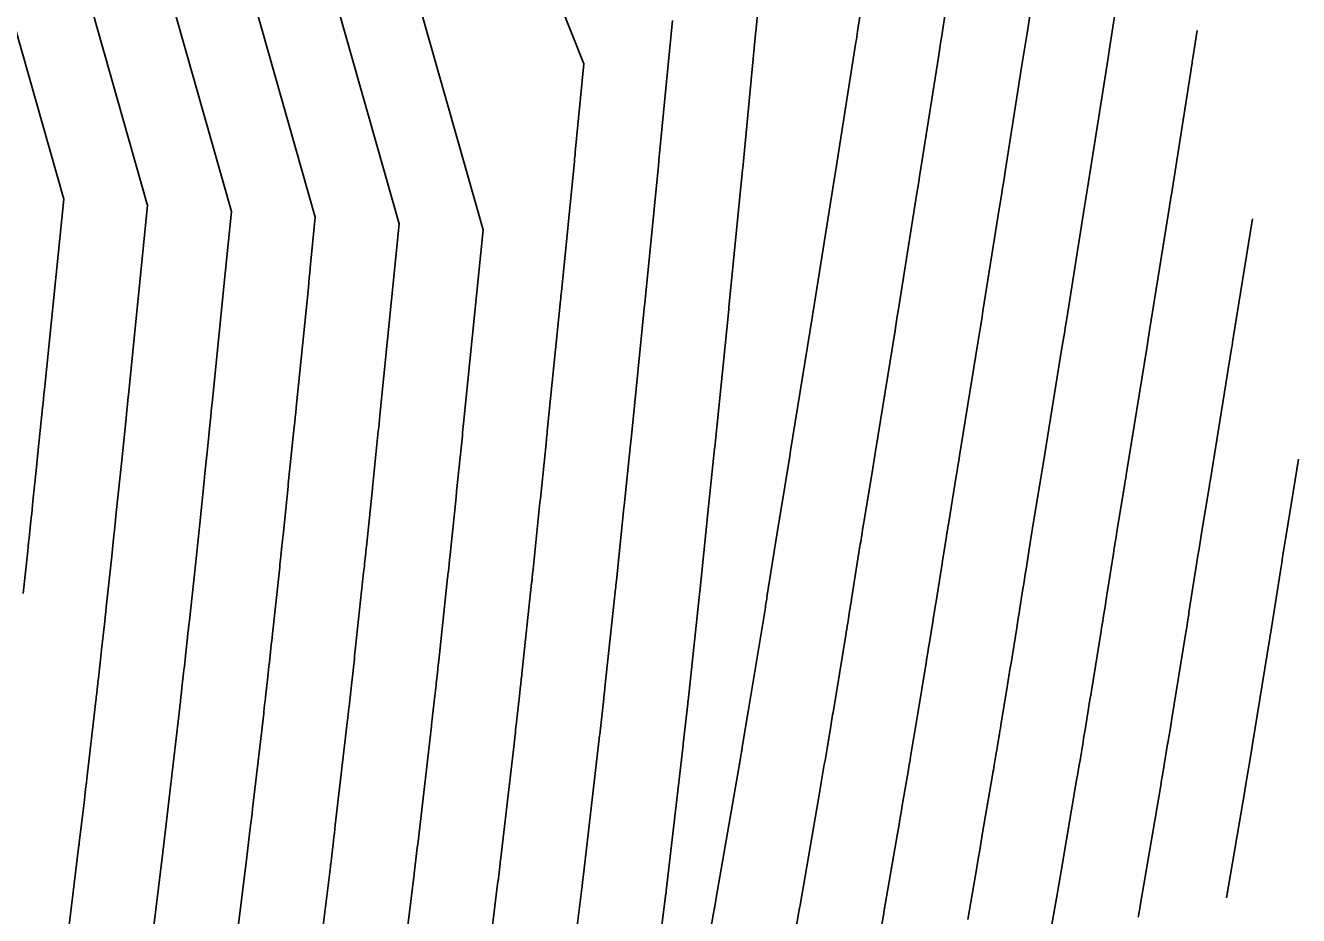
# Model space of a CAD drawing. Extents: x 1098669 to 1198896, y 698679 to 704410.
# Drawn here: x 1106814.46 to 1106859.87, y 699242.56 to 699274.32 of the extents above; entities that cross this region are included whole.
import ezdxf

# ---------------------------------------------------------------- set-up
doc = ezdxf.new("R2010")
doc.units = 0
doc.layers.add('R_Contours', color=7, linetype='Continuous')

msp = doc.modelspace()

# ---------------------------------------------------------------- linework, layer by layer
at = {"layer": 'R_Contours'}
for points in [[(1106811.597, 699304.723), (1106816.062, 699300.685), (1106817.111, 699299.669), (1106818.081, 699298.587), (1106818.972, 699297.439), (1106819.785, 699296.226), (1106824.268, 699289.003), (1106824.514, 699288.574), (1106824.728, 699288.132), (1106824.911, 699287.675), (1106825.062, 699287.205), (1106830.79, 699267.024)], [(1106813.874, 699299.26), (1106814.854, 699298.31), (1106815.761, 699297.298), (1106816.594, 699296.226), (1106817.354, 699295.091), (1106820.893, 699289.39), (1106821.429, 699288.455), (1106821.897, 699287.49), (1106822.295, 699286.494), (1106822.625, 699285.468), (1106827.798, 699267.243)], [(1106824.802, 699267.475), (1106820.015, 699284.343), (1106819.603, 699285.623), (1106819.105, 699286.866), (1106818.522, 699288.071), (1106817.852, 699289.237), (1106814.923, 699293.957), (1106814.217, 699295.012)], [(1106812.493, 699292.822), (1106815.202, 699288.456), (1106815.821, 699287.377), (1106816.361, 699286.263), (1106816.822, 699285.113), (1106817.202, 699283.929), (1106821.813, 699267.683)], [(1106826.523, 699290.42), (1106829.725, 699284.652), (1106834.377, 699272.951)], [(1106818.821, 699267.9), (1106814.39, 699283.515)], [(1106811.578, 699283.1), (1106815.829, 699268.121)], [(1106840.988, 699279.113), (1106840.526, 699274.213), (1106840.52, 699274.156), (1106840.518, 699274.138), (1106840.044, 699269.232), (1106840.039, 699269.18), (1106840.037, 699269.162), (1106839.551, 699264.252), (1106839.545, 699264.188), (1106839.047, 699259.272), (1106839.041, 699259.215), (1106838.806, 699256.935), (1106838.805, 699256.922), (1106838.516, 699254.113), (1106838.508, 699254.043), (1106838.507, 699254.029), (1106838.097, 699250.224), (1106838.093, 699250.189), (1106838.085, 699250.119), (1106837.925, 699248.684), (1106837.921, 699248.645), (1106837.317, 699243.445), (1106837.312, 699243.406), (1106837.303, 699243.327), (1106837.295, 699243.265), (1106836.64, 699237.968)], [(1106838.919, 699242.184), (1106839.029, 699242.778), (1106839.035, 699242.811), (1106839.041, 699242.844), (1106839.047, 699242.877), (1106839.053, 699242.91), (1106839.087, 699243.1), (1106839.092, 699243.129), (1106839.103, 699243.192), (1106839.951, 699248.108), (1106839.964, 699248.183), (1106839.976, 699248.258), (1106840.002, 699248.407), (1106840.008, 699248.444), (1106840.015, 699248.481), (1106840.021, 699248.518), (1106840.027, 699248.556), (1106840.245, 699249.856), (1106840.252, 699249.899), (1106840.265, 699249.973), (1106840.266, 699249.984), (1106840.852, 699253.556), (1106840.862, 699253.617), (1106840.872, 699253.678), (1106840.891, 699253.8), (1106840.901, 699253.861), (1106840.911, 699253.921), (1106841.323, 699256.51), (1106841.334, 699256.581), (1106841.354, 699256.71), (1106841.36, 699256.747), (1106841.366, 699256.784), (1106841.722, 699258.953), (1106841.737, 699259.046), (1106841.752, 699259.139), (1106842.522, 699263.887), (1106842.531, 699263.943), (1106842.54, 699264), (1106842.549, 699264.057), (1106842.558, 699264.114), (1106843.309, 699268.812), (1106843.32, 699268.884), (1106843.332, 699268.956), (1106843.343, 699269.027), (1106843.355, 699269.099), (1106844.083, 699273.723), (1106844.098, 699273.817), (1106844.112, 699273.912), (1106844.127, 699274.006), (1106844.142, 699274.101), (1106844.844, 699278.627)], [(1106853.841, 699278.104), (1106853.137, 699273.564), (1106853.112, 699273.408), (1106853.088, 699273.253), (1106853.064, 699273.097), (1106853.039, 699272.941), (1106852.378, 699268.74), (1106852.343, 699268.518), (1106852.308, 699268.297), (1106852.272, 699268.075), (1106852.237, 699267.854), (1106851.6, 699263.867), (1106851.558, 699263.604), (1106851.516, 699263.341), (1106851.473, 699263.079), (1106851.431, 699262.816), (1106850.757, 699258.661), (1106850.735, 699258.524), (1106850.713, 699258.387), (1106850.69, 699258.249), (1106850.668, 699258.112), (1106850.385, 699256.388), (1106850.361, 699256.238), (1106850.337, 699256.088), (1106850.313, 699255.938), (1106850.289, 699255.788), (1106850.151, 699254.915), (1106850.124, 699254.741), (1106850.096, 699254.567), (1106850.069, 699254.393), (1106850.041, 699254.22), (1106849.931, 699253.524), (1106849.903, 699253.35), (1106849.875, 699253.176), (1106849.847, 699253.003), (1106849.819, 699252.829), (1106849.614, 699251.57), (1106849.577, 699251.337), (1106849.539, 699251.104), (1106849.501, 699250.872), (1106849.463, 699250.639), (1106849.266, 699249.441), (1106849.25, 699249.343), (1106849.234, 699249.244), (1106849.218, 699249.146), (1106849.201, 699249.048), (1106849.133, 699248.634), (1106849.118, 699248.546), (1106849.103, 699248.457), (1106849.089, 699248.369), (1106849.074, 699248.28), (1106849.014, 699247.927), (1106849, 699247.838), (1106848.985, 699247.75), (1106848.97, 699247.662), (1106848.955, 699247.573), (1106848.603, 699245.517), (1106848.55, 699245.207), (1106848.497, 699244.896), (1106848.444, 699244.586), (1106848.39, 699244.276), (1106848.071, 699242.424)], [(1106841.923, 699241.987), (1106842.074, 699242.834), (1106842.08, 699242.866), (1106842.092, 699242.936), (1106842.759, 699246.8), (1106842.783, 699246.944), (1106842.808, 699247.087), (1106842.833, 699247.231), (1106842.857, 699247.375), (1106842.956, 699247.95), (1106842.98, 699248.094), (1106843.004, 699248.237), (1106843.029, 699248.381), (1106843.053, 699248.525), (1106843.187, 699249.324), (1106843.2, 699249.404), (1106843.214, 699249.484), (1106843.24, 699249.643), (1106843.253, 699249.723), (1106843.266, 699249.803), (1106843.719, 699252.566), (1106843.737, 699252.673), (1106843.754, 699252.779), (1106843.771, 699252.886), (1106843.789, 699252.993), (1106843.858, 699253.419), (1106843.875, 699253.526), (1106843.892, 699253.632), (1106843.91, 699253.739), (1106843.927, 699253.846), (1106844.227, 699255.736), (1106844.24, 699255.815), (1106844.252, 699255.894), (1106844.265, 699255.973), (1106844.277, 699256.053), (1106844.333, 699256.402), (1106844.343, 699256.465), (1106844.353, 699256.527), (1106844.363, 699256.59), (1106844.373, 699256.652), (1106844.68, 699258.526), (1106844.704, 699258.676), (1106844.729, 699258.826), (1106844.753, 699258.976), (1106844.777, 699259.126), (1106845.477, 699263.44), (1106845.504, 699263.61), (1106845.532, 699263.781), (1106845.559, 699263.951), (1106845.587, 699264.122), (1106846.259, 699268.331), (1106846.291, 699268.533), (1106846.324, 699268.736), (1106846.356, 699268.938), (1106846.388, 699269.141), (1106847.025, 699273.188), (1106847.065, 699273.44), (1106847.104, 699273.692), (1106847.143, 699273.944), (1106847.183, 699274.196), (1106847.778, 699278.034)], [(1106850.8, 699278.009), (1106850.185, 699274.045), (1106850.141, 699273.759), (1106850.096, 699273.472), (1106850.051, 699273.186), (1106850.006, 699272.9), (1106849.421, 699269.183), (1106849.368, 699268.849), (1106849.315, 699268.516), (1106849.263, 699268.183), (1106849.209, 699267.85), (1106848.615, 699264.129), (1106848.569, 699263.845), (1106848.524, 699263.561), (1106848.478, 699263.277), (1106848.432, 699262.993), (1106847.78, 699258.969), (1106847.75, 699258.787), (1106847.721, 699258.606), (1106847.691, 699258.425), (1106847.661, 699258.244), (1106847.379, 699256.52), (1106847.362, 699256.414), (1106847.345, 699256.308), (1106847.328, 699256.201), (1106847.311, 699256.095), (1106847.217, 699255.5), (1106847.196, 699255.365), (1106847.174, 699255.231), (1106847.153, 699255.096), (1106847.132, 699254.962), (1106846.942, 699253.77), (1106846.913, 699253.587), (1106846.884, 699253.404), (1106846.854, 699253.222), (1106846.825, 699253.039), (1106846.706, 699252.308), (1106846.676, 699252.125), (1106846.646, 699251.942), (1106846.617, 699251.759), (1106846.587, 699251.576), (1106846.266, 699249.622), (1106846.255, 699249.553), (1106846.244, 699249.484), (1106846.232, 699249.415), (1106846.221, 699249.346), (1106846.175, 699249.069), (1106846.163, 699249), (1106846.152, 699248.931), (1106846.14, 699248.861), (1106846.129, 699248.792), (1106846.034, 699248.228), (1106846.014, 699248.111), (1106845.995, 699247.994), (1106845.975, 699247.877), (1106845.955, 699247.76), (1106845.738, 699246.492), (1106845.695, 699246.242), (1106845.653, 699245.992), (1106845.61, 699245.742), (1106845.566, 699245.492), (1106845.082, 699242.68), (1106845.074, 699242.635), (1106845.064, 699242.578), (1106844.793, 699241.063)], [(1106837.54, 699274.495), (1106837.058, 699269.515), (1106837.054, 699269.466), (1106837.049, 699269.417), (1106837.044, 699269.368), (1106837.039, 699269.319), (1106836.566, 699264.535), (1106836.561, 699264.487), (1106836.556, 699264.44), (1106836.551, 699264.392), (1106836.547, 699264.344), (1106836.062, 699259.555), (1106836.052, 699259.463), (1106836.043, 699259.371), (1106835.817, 699257.175), (1106835.81, 699257.112), (1106835.543, 699254.517), (1106835.535, 699254.444), (1106835.522, 699254.32), (1106835.517, 699254.271), (1106835.512, 699254.222), (1106835.132, 699250.702), (1106835.125, 699250.637), (1106835.118, 699250.571), (1106835.104, 699250.441), (1106835.097, 699250.376), (1106835.089, 699250.311), (1106834.945, 699249.018), (1106834.94, 699248.969), (1106834.931, 699248.895), (1106834.929, 699248.871), (1106834.366, 699244.03), (1106834.356, 699243.945), (1106834.346, 699243.86), (1106834.317, 699243.615), (1106834.314, 699243.587), (1106834.306, 699243.524), (1106833.694, 699238.575)], [(1106851.06, 699242.169), (1106851.271, 699243.389), (1106851.306, 699243.595), (1106851.342, 699243.801), (1106851.377, 699244.007), (1106851.412, 699244.212), (1106851.955, 699247.387), (1106851.965, 699247.447), (1106851.975, 699247.506), (1106851.985, 699247.566), (1106851.995, 699247.626), (1106852.035, 699247.864), (1106852.045, 699247.924), (1106852.055, 699247.984), (1106852.065, 699248.043), (1106852.075, 699248.103), (1106852.182, 699248.75), (1106852.203, 699248.877), (1106852.224, 699249.005), (1106852.245, 699249.133), (1106852.266, 699249.26), (1106852.38, 699249.952), (1106852.406, 699250.109), (1106852.431, 699250.267), (1106852.457, 699250.425), (1106852.483, 699250.583), (1106852.828, 699252.71), (1106852.847, 699252.829), (1106852.866, 699252.948), (1106852.886, 699253.068), (1106852.905, 699253.187), (1106852.981, 699253.665), (1106853, 699253.784), (1106853.019, 699253.904), (1106853.037, 699254.023), (1106853.056, 699254.143), (1106853.267, 699255.48), (1106853.298, 699255.674), (1106853.329, 699255.868), (1106853.36, 699256.062), (1106853.392, 699256.256), (1106853.674, 699257.98), (1106853.689, 699258.074), (1106853.705, 699258.167), (1106853.72, 699258.261), (1106853.735, 699258.354), (1106854.456, 699262.803), (1106854.482, 699262.962), (1106854.508, 699263.122), (1106854.533, 699263.281), (1106854.559, 699263.44), (1106855.265, 699267.861), (1106855.282, 699267.969), (1106855.3, 699268.077), (1106855.317, 699268.185), (1106855.334, 699268.293), (1106856.072, 699272.983), (1106856.08, 699273.033), (1106856.088, 699273.083), (1106856.253, 699274.143)], [(1106830.749, 699239.183), (1106831.317, 699243.782), (1106831.319, 699243.796), (1106831.33, 699243.883), (1106831.381, 699244.315), (1106831.389, 699244.39), (1106831.398, 699244.465), (1106831.407, 699244.54), (1106831.416, 699244.615), (1106831.936, 699249.096), (1106831.944, 699249.161), (1106831.958, 699249.289), (1106831.965, 699249.353), (1106832.094, 699250.503), (1106832.1, 699250.559), (1106832.106, 699250.616), (1106832.112, 699250.672), (1106832.119, 699250.728), (1106832.143, 699250.954), (1106832.149, 699251.01), (1106832.156, 699251.067), (1106832.162, 699251.123), (1106832.168, 699251.18), (1106832.516, 699254.415), (1106832.521, 699254.457), (1106832.526, 699254.499), (1106832.53, 699254.541), (1106832.534, 699254.584), (1106832.552, 699254.753), (1106832.561, 699254.837), (1106832.57, 699254.922), (1106832.815, 699257.302), (1106832.83, 699257.446), (1106833.044, 699259.527), (1106833.052, 699259.605), (1106833.06, 699259.683), (1106833.068, 699259.761), (1106833.076, 699259.839), (1106833.548, 699264.501), (1106833.556, 699264.58), (1106833.564, 699264.659), (1106833.572, 699264.738), (1106833.58, 699264.818), (1106834.041, 699269.475), (1106834.049, 699269.556), (1106834.057, 699269.636), (1106834.065, 699269.717), (1106834.072, 699269.798), (1106834.377, 699272.951)], [(1106815.829, 699268.121), (1106815.558, 699265.438), (1106815.142, 699261.328), (1106815.125, 699261.164), (1106815.108, 699261.001), (1106815.092, 699260.837), (1106815.075, 699260.674), (1106814.897, 699258.942), (1106814.871, 699258.692), (1106814.845, 699258.442), (1106814.732, 699257.346), (1106814.717, 699257.198), (1106814.701, 699257.05), (1106814.686, 699256.902), (1106814.671, 699256.755), (1106814.609, 699256.163), (1106814.593, 699256.015), (1106814.577, 699255.867), (1106814.562, 699255.72), (1106814.546, 699255.572), (1106814.381, 699254.047)], [(1106818.821, 699267.9), (1106818.137, 699261.138), (1106818.119, 699260.96), (1106818.1, 699260.781), (1106818.082, 699260.603), (1106818.064, 699260.424), (1106817.885, 699258.693), (1106817.863, 699258.472), (1106817.84, 699258.252), (1106817.705, 699256.942), (1106817.692, 699256.812), (1106817.678, 699256.681), (1106817.664, 699256.551), (1106817.651, 699256.421), (1106817.596, 699255.9), (1106817.583, 699255.77), (1106817.569, 699255.639), (1106817.555, 699255.509), (1106817.541, 699255.379), (1106817.346, 699253.569), (1106817.327, 699253.394), (1106817.308, 699253.218), (1106817.289, 699253.042), (1106817.27, 699252.867), (1106817.179, 699252.043), (1106817.167, 699251.928), (1106817.154, 699251.813), (1106817.141, 699251.698), (1106817.128, 699251.583), (1106817.066, 699251.026), (1106817.059, 699250.959), (1106817.051, 699250.893), (1106817.044, 699250.826), (1106817.036, 699250.759), (1106817.006, 699250.491), (1106816.998, 699250.425), (1106816.991, 699250.358), (1106816.983, 699250.291), (1106816.975, 699250.224), (1106816.664, 699247.541), (1106816.636, 699247.303), (1106816.608, 699247.065), (1106816.58, 699246.827), (1106816.552, 699246.589), (1106816.385, 699245.173), (1106816.377, 699245.103), (1106816.373, 699245.074), (1106816.02, 699242.221)], [(1106818.966, 699241.613), (1106819.362, 699244.815), (1106819.367, 699244.853), (1106819.374, 699244.915), (1106819.518, 699246.134), (1106819.542, 699246.339), (1106819.566, 699246.545), (1106819.59, 699246.75), (1106819.614, 699246.956), (1106819.968, 699249.999), (1106819.974, 699250.056), (1106819.981, 699250.114), (1106819.988, 699250.172), (1106819.994, 699250.23), (1106820.02, 699250.461), (1106820.027, 699250.518), (1106820.033, 699250.576), (1106820.04, 699250.634), (1106820.046, 699250.692), (1106820.117, 699251.324), (1106820.131, 699251.449), (1106820.144, 699251.573), (1106820.158, 699251.698), (1106820.172, 699251.823), (1106820.244, 699252.484), (1106820.261, 699252.636), (1106820.277, 699252.788), (1106820.294, 699252.94), (1106820.31, 699253.091), (1106820.536, 699255.186), (1106820.548, 699255.299), (1106820.56, 699255.411), (1106820.572, 699255.524), (1106820.584, 699255.637), (1106820.631, 699256.087), (1106820.643, 699256.2), (1106820.655, 699256.313), (1106820.666, 699256.425), (1106820.678, 699256.538), (1106820.835, 699258.062), (1106820.865, 699258.348), (1106820.953, 699259.206), (1106821.053, 699260.175), (1106821.073, 699260.368), (1106821.092, 699260.561), (1106821.112, 699260.755), (1106821.132, 699260.948), (1106821.555, 699265.126), (1106821.813, 699267.683)], [(1106824.802, 699267.475), (1106824.623, 699265.667), (1106824.606, 699265.493), (1106824.588, 699265.318), (1106824.571, 699265.144), (1106824.553, 699264.969), (1106824.12, 699260.689), (1106824.102, 699260.515), (1106824.084, 699260.342), (1106824.066, 699260.168), (1106824.049, 699259.994), (1106823.863, 699258.194), (1106823.838, 699257.952), (1106823.83, 699257.872), (1106823.651, 699256.134), (1106823.641, 699256.039), (1106823.631, 699255.944), (1106823.621, 699255.849), (1106823.611, 699255.754), (1106823.572, 699255.373), (1106823.562, 699255.278), (1106823.551, 699255.183), (1106823.541, 699255.088), (1106823.531, 699254.993), (1106823.275, 699252.613), (1106823.261, 699252.485), (1106823.247, 699252.358), (1106823.233, 699252.23), (1106823.219, 699252.102), (1106823.163, 699251.59), (1106823.149, 699251.462), (1106823.135, 699251.334), (1106823.121, 699251.206), (1106823.106, 699251.078), (1106823.026, 699250.357), (1106823.021, 699250.308), (1106823.015, 699250.26), (1106823.01, 699250.211), (1106823.004, 699250.162), (1106822.982, 699249.968), (1106822.977, 699249.919), (1106822.971, 699249.87), (1106822.965, 699249.822), (1106822.96, 699249.773), (1106822.564, 699246.371), (1106822.544, 699246.198), (1106822.524, 699246.025), (1106822.504, 699245.852), (1106822.484, 699245.679), (1106822.363, 699244.657), (1106822.359, 699244.628), (1106822.351, 699244.557), (1106821.912, 699241.006)], [(1106827.798, 699267.243), (1106827.105, 699260.406), (1106827.091, 699260.264), (1106827.076, 699260.122), (1106827.062, 699259.98), (1106827.047, 699259.839), (1106826.852, 699257.945), (1106826.825, 699257.682), (1106826.624, 699255.73), (1106826.616, 699255.652), (1106826.608, 699255.575), (1106826.6, 699255.497), (1106826.592, 699255.42), (1106826.559, 699255.11), (1106826.551, 699255.033), (1106826.543, 699254.955), (1106826.535, 699254.878), (1106826.526, 699254.8), (1106826.239, 699252.135), (1106826.228, 699252.031), (1106826.217, 699251.927), (1106826.205, 699251.823), (1106826.194, 699251.719), (1106826.148, 699251.303), (1106826.137, 699251.199), (1106826.125, 699251.094), (1106826.114, 699250.99), (1106826.102, 699250.886), (1106826.006, 699250.022), (1106825.997, 699249.943), (1106825.988, 699249.864), (1106825.97, 699249.706), (1106825.966, 699249.666), (1106825.961, 699249.627), (1106825.957, 699249.587), (1106825.952, 699249.547), (1106825.515, 699245.785), (1106825.499, 699245.645), (1106825.482, 699245.505), (1106825.466, 699245.365), (1106825.449, 699245.225), (1106825.352, 699244.399), (1106825.348, 699244.368), (1106825.34, 699244.299), (1106824.857, 699240.398)], [(1106858.222, 699267.424), (1106857.518, 699263.014), (1106857.509, 699262.958), (1106857.5, 699262.902), (1106857.491, 699262.846), (1106857.482, 699262.79), (1106856.713, 699258.047), (1106856.705, 699257.997), (1106856.697, 699257.947), (1106856.689, 699257.898), (1106856.68, 699257.848), (1106856.398, 699256.124), (1106856.359, 699255.886), (1106856.321, 699255.649), (1106856.283, 699255.411), (1106856.245, 699255.173), (1106855.961, 699253.37), (1106855.951, 699253.305), (1106855.941, 699253.24), (1106855.93, 699253.175), (1106855.92, 699253.11), (1106855.879, 699252.85), (1106855.868, 699252.785), (1106855.858, 699252.72), (1106855.847, 699252.655), (1106855.837, 699252.59), (1106855.351, 699249.596), (1106855.337, 699249.513), (1106855.324, 699249.43), (1106855.31, 699249.347), (1106855.297, 699249.264), (1106855.242, 699248.932), (1106855.229, 699248.849), (1106855.215, 699248.766), (1106855.201, 699248.683), (1106855.187, 699248.6), (1106855.017, 699247.572), (1106855.006, 699247.51), (1106854.996, 699247.448), (1106854.975, 699247.324), (1106854.965, 699247.263), (1106854.954, 699247.201), (1106854.221, 699242.908), (1106854.204, 699242.806), (1106854.186, 699242.705), (1106854.169, 699242.604), (1106854.152, 699242.503)], [(1106827.803, 699239.79), (1106828.329, 699244.04), (1106828.331, 699244.06), (1106828.341, 699244.141), (1106828.415, 699244.77), (1106828.428, 699244.877), (1106828.44, 699244.985), (1106828.453, 699245.093), (1106828.465, 699245.2), (1106828.944, 699249.322), (1106828.951, 699249.383), (1106828.958, 699249.444), (1106828.975, 699249.596), (1106828.982, 699249.657), (1106828.986, 699249.688), (1106829.098, 699250.695), (1106829.107, 699250.775), (1106829.116, 699250.855), (1106829.125, 699250.935), (1106829.133, 699251.016), (1106829.169, 699251.337), (1106829.177, 699251.417), (1106829.186, 699251.497), (1106829.195, 699251.577), (1106829.203, 699251.658), (1106829.521, 699254.608), (1106829.528, 699254.667), (1106829.534, 699254.727), (1106829.541, 699254.787), (1106829.547, 699254.847), (1106829.572, 699255.086), (1106829.578, 699255.146), (1106829.584, 699255.206), (1106829.591, 699255.266), (1106829.597, 699255.326), (1106829.82, 699257.492), (1106829.841, 699257.695), (1106830.046, 699259.683), (1106830.057, 699259.792), (1106830.068, 699259.902), (1106830.079, 699260.012), (1106830.091, 699260.122), (1106830.79, 699267.024)], [(1106859.869, 699258.84), (1106859.69, 699257.739), (1106859.679, 699257.669), (1106859.404, 699255.992), (1106859.358, 699255.711), (1106859.313, 699255.429), (1106859.268, 699255.147), (1106859.223, 699254.866), (1106858.866, 699252.598), (1106858.859, 699252.556), (1106858.849, 699252.492), (1106858.846, 699252.471), (1106858.219, 699248.609), (1106858.205, 699248.526), (1106858.203, 699248.51), (1106857.958, 699247.039), (1106857.954, 699247.014), (1106857.301, 699243.193)]]:
    msp.add_lwpolyline(points, dxfattribs=at)

doc.saveas('drawing.dxf')
